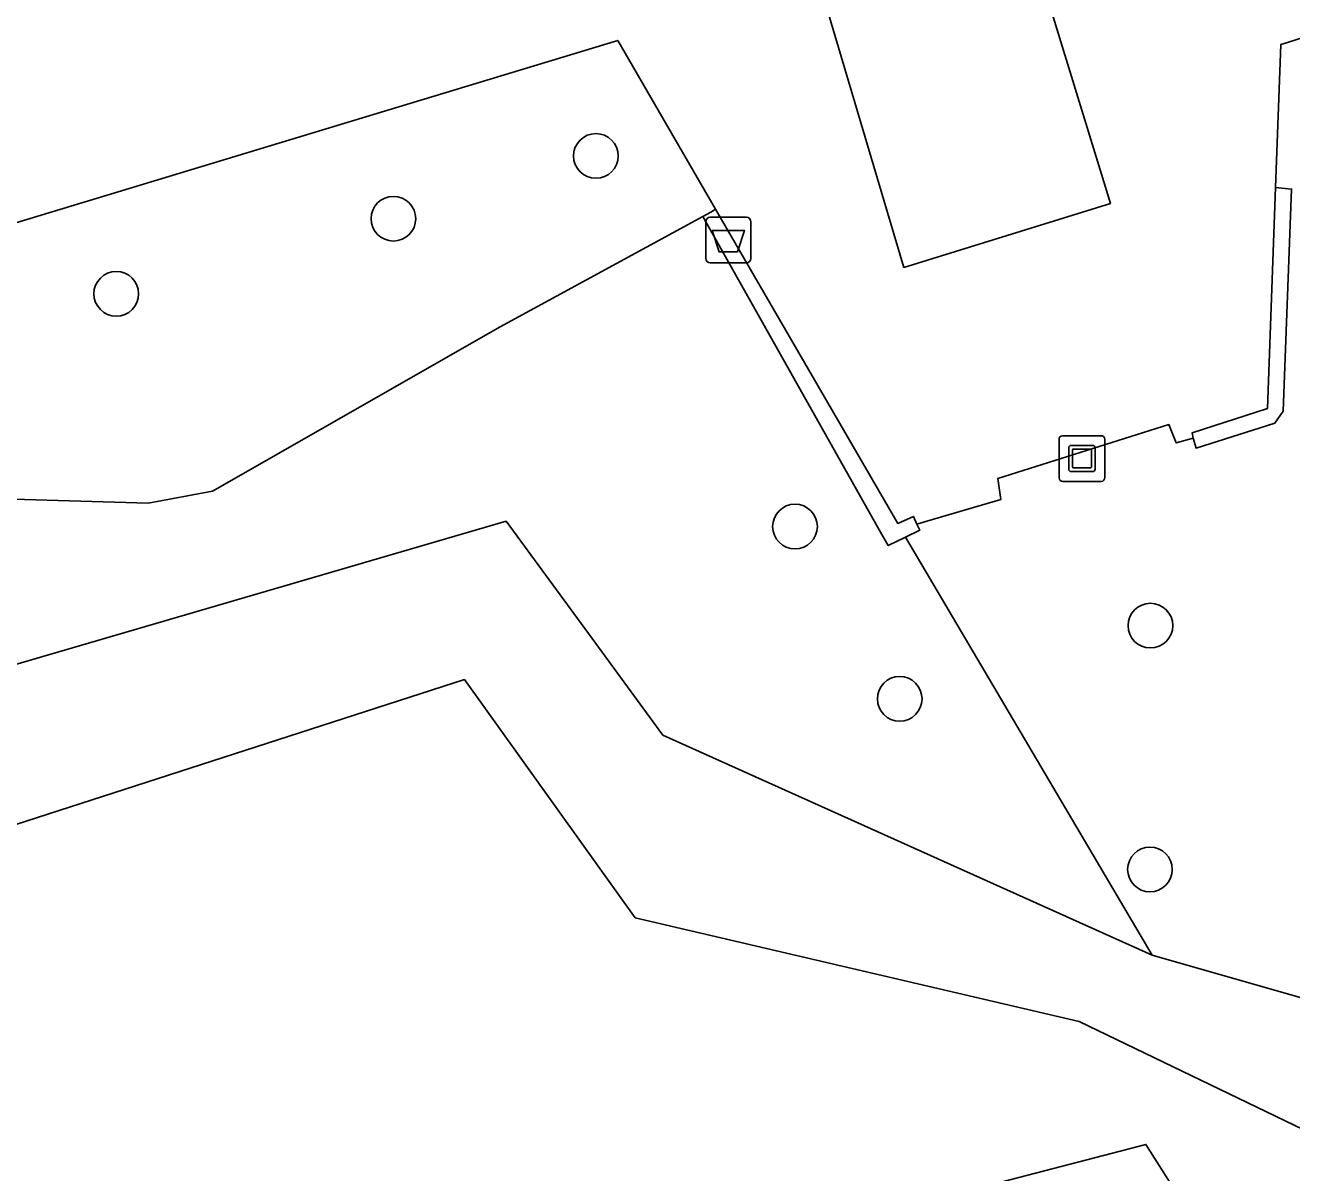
# Model space of a CAD drawing. Extents: x 161772 to 163126, y 383092 to 383917.
# Drawn here: x 162599.17 to 162626.89, y 383593.29 to 383618.41 of the extents above; entities that cross this region are included whole.
import ezdxf

# ---------------------------------------------------------------- set-up
doc = ezdxf.new("R2010")
doc.units = 0
for name, color, linetype in [('IMGEO_Afvalbak', 7, 'Continuous'), ('IMGEO_Boom', 7, 'Continuous'), ('IMGEO_Grasland_overig', 7, 'Continuous'), ('IMGEO_Groenvoorziening', 7, 'Continuous'), ('IMGEO_Haag', 7, 'Continuous'), ('IMGEO_Kunstobject', 7, 'Continuous'), ('IMGEO_Voetpad_open', 7, 'Continuous')]:
    doc.layers.add(name, color=color, linetype=linetype)

msp = doc.modelspace()

# ---------------------------------------------------------------- linework, layer by layer
at = {"layer": 'IMGEO_Afvalbak'}
for p, q in [((162614.064, 383613.308), (162614.064, 383614.108)), ((162614.064, 383614.108), (162614.064, 383613.308)), ((162614.164, 383614.208), (162614.954, 383614.208)), ((162614.954, 383614.208), (162614.164, 383614.208)), ((162615.054, 383614.108), (162615.054, 383613.308)), ((162615.054, 383613.308), (162615.054, 383614.108)), ((162614.954, 383613.208), (162614.164, 383613.208)), ((162614.164, 383613.208), (162614.954, 383613.208))]:
    msp.add_line(p, q, dxfattribs=at)
msp.add_lwpolyline([(162614.207, 383613.922), (162614.911, 383613.922), (162614.762, 383613.452), (162614.356, 383613.452), (162614.207, 383613.922)], dxfattribs=at)
for centre, start, end in [((162614.164, 383614.108), 90, 180), ((162614.164, 383614.108), 90, 180), ((162614.954, 383614.108), 0, 90), ((162614.954, 383614.108), 360, 90), ((162614.164, 383613.308), 180, 270), ((162614.164, 383613.308), 180, 270), ((162614.954, 383613.308), 270, 0), ((162614.954, 383613.308), 270, 0)]:
    msp.add_arc(centre, 0.1, start, end, dxfattribs=at)
at = {"layer": 'IMGEO_Boom'}
for centre in [(162611.659, 383615.552), (162607.229, 383614.176), (162601.162, 383612.532), (162616.017, 383607.437), (162623.796, 383605.268), (162618.308, 383603.664), (162623.785, 383599.928)]:
    msp.add_circle(centre, 0.489, dxfattribs=at)
at = {"layer": 'IMGEO_Grasland_overig'}
msp.add_lwpolyline([(162626.534, 383614.86), (162626.354, 383610.021), (162624.706, 383609.485), (162624.734, 383609.374), (162624.796, 383609.153), (162626.515, 383609.699), (162626.7, 383609.96), (162626.885, 383614.824)], close=True, dxfattribs=at)
at = {"layer": 'IMGEO_Groenvoorziening'}
for points in [[(162643.453, 383620.961), (162643.932, 383621.105), (162643.319, 383623.145), (162626.996, 383618.1), (162626.793, 383618.037), (162626.65, 383617.993), (162626.534, 383614.86), (162626.885, 383614.824), (162626.7, 383609.96), (162626.515, 383609.699), (162624.796, 383609.153), (162624.734, 383609.374), (162624.359, 383609.267), (162624.201, 383609.668), (162620.458, 383608.492), (162620.525, 383608.031), (162618.901, 383607.552), (162618.686, 383607.489), (162618.747, 383607.357), (162618.438, 383607.207), (162623.834, 383598.05), (162630.748, 383596.071), (162647.018, 383609.108)], [(162618.401, 383613.109), (162622.92, 383614.51), (162621.011, 383620.741), (162616.53, 383619.404)], [(162609.568, 383611.807), (162613.997, 383614.225), (162614.172, 383614.323), (162614.279, 383614.383), (162612.138, 383618.079), (162583.23, 383609.324), (162586.45, 383605.761), (162586.957, 383606.206), (162590.771, 383602.033), (162596.949, 383603.835), (162596.139, 383605.317), (162597.424, 383608.08), (162601.858, 383607.952), (162603.271, 383608.209)], [(162614.279, 383614.383), (162614.172, 383614.323), (162613.997, 383614.225), (162617.888, 383607.311), (162618.056, 383607.021), (162618.438, 383607.207), (162618.747, 383607.357), (162618.686, 383607.489), (162618.607, 383607.658), (162618.264, 383607.505)], [(162618.438, 383607.207), (162618.056, 383607.021), (162617.888, 383607.311), (162613.997, 383614.225), (162609.568, 383611.807), (162603.271, 383608.209), (162601.858, 383607.952), (162597.424, 383608.08), (162596.139, 383605.317), (162596.949, 383603.835), (162609.695, 383607.552), (162611.575, 383604.988), (162613.127, 383602.872), (162623.834, 383598.05)], [(162608.784, 383604.086), (162612.52, 383598.872), (162622.234, 383596.598), (162628.785, 383593.437), (162629.086, 383593.679), (162628.816, 383594.02), (162628.543, 383594.304), (162630.748, 383596.071), (162623.834, 383598.05), (162613.127, 383602.872), (162611.575, 383604.988), (162609.695, 383607.552), (162596.949, 383603.835), (162590.771, 383602.033), (162593.429, 383599.123)], [(162622.234, 383596.598), (162612.52, 383598.872), (162608.784, 383604.086), (162593.429, 383599.123), (162603.09, 383588.551), (162623.696, 383593.908), (162625.191, 383591.547), (162626.081, 383592.254), (162626.551, 383591.64), (162628.785, 383593.437)], [(162625.191, 383591.547), (162623.696, 383593.908), (162603.09, 383588.551), (162610.383, 383580.57), (162611.241, 383580.46)]]:
    msp.add_lwpolyline(points, close=True, dxfattribs=at)
at = {"layer": 'IMGEO_Haag'}
for points in [[(162624.796, 383609.153), (162626.515, 383609.699), (162626.7, 383609.96), (162626.885, 383614.824), (162626.534, 383614.86), (162626.354, 383610.021), (162624.706, 383609.485), (162624.734, 383609.374)], [(162614.279, 383614.383), (162614.172, 383614.323), (162613.997, 383614.225), (162617.888, 383607.311), (162618.056, 383607.021), (162618.438, 383607.207), (162618.747, 383607.357), (162618.686, 383607.489), (162618.607, 383607.658), (162618.264, 383607.505)]]:
    msp.add_lwpolyline(points, close=True, dxfattribs=at)
at = {"layer": 'IMGEO_Kunstobject'}
for p, q in [((162621.795, 383609.342), (162621.795, 383608.501)), ((162621.795, 383609.342), (162621.795, 383608.501)), ((162622.711, 383609.426), (162621.87, 383609.426)), ((162622.711, 383609.426), (162621.87, 383609.426)), ((162622.795, 383608.51), (162622.795, 383609.351)), ((162622.795, 383608.51), (162622.795, 383609.351)), ((162622.009, 383608.69), (162622.009, 383609.164)), ((162622.059, 383609.214), (162622.533, 383609.214)), ((162622.089, 383609.114), (162622.089, 383608.74)), ((162622.483, 383609.134), (162622.109, 383609.134)), ((162622.503, 383608.74), (162622.503, 383609.114)), ((162622.583, 383609.164), (162622.583, 383608.69)), ((162622.109, 383608.72), (162622.483, 383608.72)), ((162621.879, 383608.426), (162622.72, 383608.426)), ((162621.879, 383608.426), (162622.72, 383608.426)), ((162622.533, 383608.64), (162622.059, 383608.64))]:
    msp.add_line(p, q, dxfattribs=at)
for centre, radius, start, end in [((162621.873, 383609.348), 0.0779, 92.4484, 184.2845), ((162621.873, 383609.348), 0.0779, 92.4484, 184.2845), ((162622.717, 383609.348), 0.0779, 2.4484, 94.2845), ((162622.717, 383609.348), 0.0779, 2.4484, 94.2845), ((162622.059, 383609.164), 0.05, 90, 180), ((162622.109, 383609.114), 0.02, 90, 180), ((162622.483, 383609.114), 0.02, 360, 90), ((162622.533, 383609.164), 0.05, 360, 90), ((162622.109, 383608.74), 0.02, 180, 270), ((162622.483, 383608.74), 0.02, 270, 0), ((162621.873, 383608.504), 0.0779, 182.4484, 274.2845), ((162621.873, 383608.504), 0.0779, 182.4484, 274.2845), ((162622.059, 383608.69), 0.05, 180, 270), ((162622.533, 383608.69), 0.05, 270, 0), ((162622.717, 383608.504), 0.0779, 272.4484, 4.2845), ((162622.717, 383608.504), 0.0779, 272.4484, 4.2845)]:
    msp.add_arc(centre, radius, start, end, dxfattribs=at)
at = {"layer": 'IMGEO_Voetpad_open'}
msp.add_lwpolyline([(162583.23, 383609.324), (162612.138, 383618.079), (162614.279, 383614.383), (162618.264, 383607.505), (162618.607, 383607.658), (162618.686, 383607.489), (162618.901, 383607.552), (162620.525, 383608.031), (162620.458, 383608.492), (162624.201, 383609.668), (162624.359, 383609.267), (162624.734, 383609.374), (162624.706, 383609.485), (162626.354, 383610.021), (162626.534, 383614.86), (162626.65, 383617.993), (162626.793, 383618.037), (162626.996, 383618.1), (162643.319, 383623.145)], dxfattribs=at)
msp.add_lwpolyline([(162622.92, 383614.51), (162618.401, 383613.109), (162616.53, 383619.404), (162621.011, 383620.741)], close=True, dxfattribs=at)

doc.saveas('drawing.dxf')
